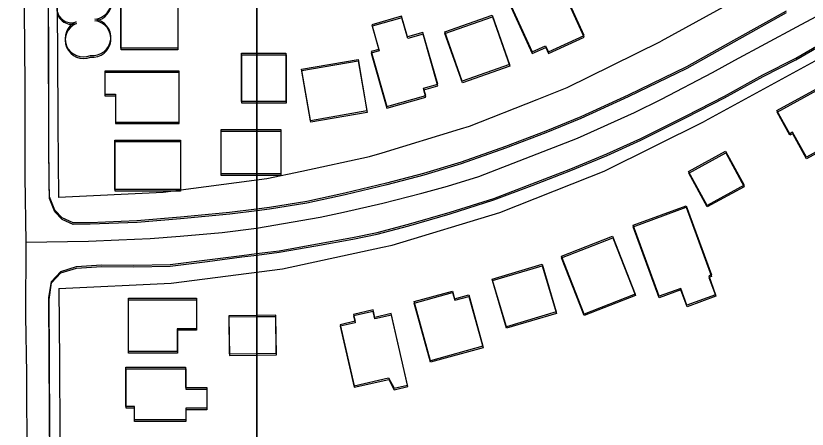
# Model space of a CAD drawing. Extents: x -25029 to 2274964, y -81170 to 687028.
# Drawn here: x 5119.7 to 5553, y -65803.2 to -65577 of the extents above; entities that cross this region are included whole.
import ezdxf

# ---------------------------------------------------------------- set-up
doc = ezdxf.new("R2010")
doc.units = 0
for name, color, linetype in [('60', 7, 'Continuous'), ('81911BEA - RW_X_Fee_RW', 7, 'Continuous'), ('BLDG', 7, 'Continuous'), ('GE_X_CL_2000', 7, 'Continuous'), ('ROAD', 7, 'Continuous'), ('TREES', 7, 'Continuous')]:
    doc.layers.add(name, color=color, linetype=linetype)

msp = doc.modelspace()

# ---------------------------------------------------------------- linework, layer by layer
at = {"layer": '60'}
for points in [[(251.64, -64748.36), (5251.64, -64748.36), (5251.64, -68748.36), (251.64, -68748.36)], [(5251.64, -64748.36), (10251.64, -64748.36), (10251.64, -68748.36), (5251.64, -68748.36)]]:
    msp.add_lwpolyline(points, close=True, dxfattribs=at)
at = {"layer": '81911BEA - RW_X_Fee_RW'}
for p, q in [((5551.98, -65547.59), (5472.99, -65590.81)), ((5575.98, -65591.45), (5496.99, -65634.67))]:
    msp.add_line(p, q, dxfattribs=at)
for points in [[(5140.85, -65326.36), (5141.57, -65441.36), (5141.81, -65481.36), (5142.06, -65521.36), (5142.28, -65556.36), (5142.53, -65596.36), (5142.78, -65636.36), (5143.03, -65676.35)], [(5143.02, -65676.28), (5200.33, -65673.56), (5257.22, -65666.13), (5276.38, -65662.01), (5313.31, -65654.05), (5320.22, -65651.95), (5363.27, -65638.88), (5368.21, -65637.38), (5405.23, -65622.72), (5421.56, -65616.26), (5446.11, -65604.11), (5472.99, -65590.81)], [(5143.33, -65726.28), (5204.75, -65723.37), (5265.73, -65715.4), (5320.55, -65703.59), (5325.85, -65702.45), (5384.69, -65684.59), (5434.02, -65665.06), (5441.87, -65661.95), (5496.99, -65634.67)], [(5143.34, -65726.28), (5143.59, -65766.28), (5143.84, -65806.28), (5144.09, -65846.28), (5144.34, -65886.27), (5144.62, -65931.27), (5144.9, -65976.27), (5145.36, -66049.12)]]:
    msp.add_lwpolyline(points, dxfattribs=at)
at = {"layer": 'BLDG'}
for p, q in [((5251.54, -65597.42), (5267.6, -65597.42)), ((5251.64, -65598.28), (5267.7, -65598.28)), ((5231.95, -65663.39), (5251.55, -65663.38)), ((5232.04, -65664.24), (5251.64, -65664.24)), ((5236.61, -65762.03), (5251.56, -65761.84)), ((5236.69, -65762.89), (5251.64, -65762.7))]:
    msp.add_line(p, q, dxfattribs=at)
for points in [[(5409.82, -65593.42), (5411.29, -65596.67), (5430.85, -65587.76), (5415.12, -65553.23), (5411.6, -65554.84), (5407, -65544.74), (5394.94, -65550.24), (5398.26, -65557.52), (5386.86, -65562.71), (5402.4, -65596.8)], [(5409.92, -65594.3), (5411.39, -65597.55), (5430.95, -65588.64), (5415.22, -65554.11), (5411.7, -65555.72), (5407.1, -65545.62), (5395.04, -65551.11), (5398.36, -65558.39), (5386.96, -65563.58), (5402.5, -65597.68)], [(5208.43, -65566.73), (5208.43, -65594.76), (5177.24, -65594.76), (5177.24, -65566.73)], [(5208.53, -65567.58), (5208.53, -65595.61), (5177.34, -65595.61), (5177.34, -65567.58)], [(5344.13, -65620.61), (5342.98, -65616.57), (5350.7, -65614.37), (5342.62, -65586.1), (5334.2, -65588.51), (5330.97, -65577.19), (5314.68, -65581.85), (5318.54, -65595.37), (5314.24, -65596.61), (5322.84, -65626.68)], [(5344.22, -65621.48), (5343.07, -65617.44), (5350.79, -65615.24), (5342.72, -65586.97), (5334.3, -65589.38), (5331.07, -65578.06), (5314.78, -65582.71), (5318.64, -65596.24), (5314.34, -65597.47), (5322.93, -65627.55)], [(5380.59, -65576.64), (5390.1, -65603.63), (5364.12, -65612.79), (5354.6, -65585.79)], [(5380.69, -65577.51), (5390.2, -65604.5), (5364.21, -65613.66), (5354.7, -65586.66)], [(5307.1, -65600.84), (5311.98, -65629.09), (5281.09, -65634.41), (5276.22, -65606.16)], [(5307.2, -65601.7), (5312.07, -65629.95), (5281.18, -65635.27), (5276.32, -65607.02)], [(5168.47, -65619.93), (5174.27, -65619.93), (5174.27, -65635.13), (5209.11, -65635.13), (5209.1, -65607.25), (5168.46, -65607.25)], [(5168.56, -65620.78), (5174.36, -65620.78), (5174.36, -65635.98), (5209.2, -65635.98), (5209.2, -65608.1), (5168.56, -65608.1)], [(5576.53, -65641.28), (5552.56, -65654.4), (5545.03, -65640.64), (5543.43, -65641.51), (5536.47, -65628.79), (5562.05, -65614.81)], [(5576.62, -65642.18), (5552.65, -65655.29), (5545.12, -65641.53), (5543.52, -65642.4), (5536.56, -65629.68), (5562.14, -65615.7)], [(5209.88, -65644.97), (5209.88, -65672.09), (5174.04, -65672.09), (5174.04, -65644.97)], [(5209.97, -65645.82), (5209.97, -65672.94), (5174.13, -65672.94), (5174.13, -65645.82)], [(5508.31, -65651.08), (5518.47, -65669.66), (5498.23, -65680.73), (5488.07, -65662.15)], [(5508.4, -65651.97), (5518.56, -65670.55), (5498.32, -65681.62), (5488.16, -65663.04)], [(5486.69, -65680.93), (5500.53, -65718.79), (5499.12, -65719.31), (5502.89, -65729.63), (5487.19, -65735.37), (5483.82, -65726.16), (5471.94, -65730.51), (5457.69, -65691.54)], [(5486.78, -65681.82), (5500.61, -65719.68), (5499.2, -65720.2), (5502.97, -65730.52), (5487.27, -65736.26), (5483.9, -65727.05), (5472.02, -65731.39), (5457.78, -65692.42)], [(5446.43, -65697.55), (5458.86, -65729.28), (5430.9, -65740.23), (5418.47, -65708.51)], [(5446.51, -65698.43), (5458.94, -65730.16), (5430.98, -65741.11), (5418.55, -65709.39)], [(5407.9, -65712.96), (5415.64, -65739.06), (5388.33, -65747.17), (5380.59, -65721.07)], [(5407.98, -65713.84), (5415.72, -65739.94), (5388.41, -65748.04), (5380.67, -65721.94)], [(5218.66, -65731.55), (5218.66, -65748.28), (5208.16, -65748.28), (5208.16, -65760.81), (5181.4, -65760.81), (5181.4, -65731.55)], [(5358.81, -65727.65), (5359.97, -65731.85), (5367.74, -65729.71), (5375.49, -65757.83), (5346.72, -65765.75), (5337.82, -65733.43)], [(5358.89, -65728.52), (5360.05, -65732.72), (5367.82, -65730.58), (5375.57, -65758.7), (5346.8, -65766.62), (5337.9, -65734.3)], [(5218.74, -65732.4), (5218.74, -65749.13), (5208.24, -65749.13), (5208.24, -65761.66), (5181.48, -65761.66), (5181.48, -65732.4)], [(5316.3, -65742.06), (5315.36, -65737.98), (5304.62, -65740.43), (5305.48, -65744.15), (5297.24, -65746.04), (5304.89, -65779.45), (5323.84, -65775.1), (5326.8, -65780.78), (5334.25, -65779.07), (5325.3, -65739.99)], [(5316.38, -65742.92), (5315.44, -65738.84), (5304.7, -65741.29), (5305.56, -65745.01), (5297.32, -65746.9), (5304.96, -65780.31), (5323.92, -65775.97), (5326.87, -65781.65), (5334.32, -65779.94), (5325.38, -65740.86)], [(5212.66, -65769.36), (5212.67, -65780.47), (5224.25, -65780.47), (5224.25, -65791.78), (5212.77, -65791.78), (5212.77, -65798.15), (5184.7, -65798.15), (5184.7, -65790.89), (5180.01, -65790.89), (5180, -65769.36)], [(5212.74, -65770.21), (5212.74, -65781.32), (5224.32, -65781.32), (5224.32, -65792.63), (5212.84, -65792.63), (5212.84, -65799), (5184.77, -65799), (5184.77, -65791.74), (5180.08, -65791.74), (5180.08, -65770.21)]]:
    msp.add_lwpolyline(points, close=True, dxfattribs=at)
for points in [[(5251.55, -65623.87), (5243.32, -65623.87), (5243.31, -65597.42), (5251.54, -65597.42)], [(5251.64, -65624.73), (5243.41, -65624.73), (5243.41, -65598.28), (5251.64, -65598.28)], [(5267.6, -65597.42), (5267.61, -65623.87), (5251.55, -65623.87)], [(5267.7, -65598.28), (5267.7, -65624.73), (5251.64, -65624.73)], [(5251.55, -65639.46), (5231.95, -65639.47), (5231.95, -65663.39)], [(5251.64, -65640.32), (5232.04, -65640.32), (5232.04, -65664.24)], [(5251.55, -65663.38), (5264.96, -65663.38), (5264.96, -65639.46), (5251.55, -65639.46)], [(5251.64, -65664.24), (5265.05, -65664.24), (5265.05, -65640.32), (5251.64, -65640.32)], [(5251.56, -65740.96), (5236.35, -65741.15), (5236.61, -65762.03)], [(5251.64, -65741.82), (5236.43, -65742.01), (5236.69, -65762.89)], [(5251.56, -65761.84), (5262.3, -65761.71), (5262.04, -65740.83), (5251.56, -65740.96)], [(5251.64, -65762.7), (5262.38, -65762.57), (5262.12, -65741.69), (5251.64, -65741.82)]]:
    msp.add_lwpolyline(points, dxfattribs=at)
at = {"layer": 'GE_X_CL_2000'}
for points in [[(5124.2, -65296.59), (5124.01, -65332.99), (5123.94, -65368.57), (5124.17, -65400.25), (5124.39, -65438.09), (5124.52, -65502.23), (5124.47, -65556.66), (5124.31, -65573.89), (5124.65, -65615.01), (5124.76, -65665.15), (5125.14, -65700.91)], [(5125.14, -65700.91), (5159.59, -65700.39), (5176.17, -65699.55), (5193.28, -65698.85), (5209.63, -65697.66), (5232.75, -65695.66), (5251.56, -65693.18), (5286.29, -65687.12), (5299.22, -65684.51), (5320.74, -65679.56), (5342.07, -65674.12), (5356.09, -65670.18), (5373.16, -65664.86), (5427.34, -65643.94), (5458.37, -65629.83), (5473.2, -65622.59), (5501.19, -65608.01), (5513.3, -65601.27), (5547.41, -65583.1), (5579.85, -65565.48), (5604.83, -65552.06)], [(5125.14, -65700.91), (5125.05, -65741.43), (5125.58, -65772.78), (5125.71, -65821.6), (5126.17, -65860.59), (5126.27, -65915.73), (5126.1, -65947.14), (5126.59, -66039.36), (5126.98, -66061.57), (5126.97, -66079.42)]]:
    msp.add_lwpolyline(points, dxfattribs=at)
at = {"layer": 'ROAD'}
for points in [[(5251.55, -65682.79), (5236.8, -65684.71), (5209.88, -65687.2), (5186.04, -65689.23), (5160.35, -65690.26), (5151.05, -65690.37), (5145.07, -65687.57), (5141.09, -65683.46), (5138.14, -65676.16), (5137.97, -65667.69), (5137.75, -65646.51), (5137.46, -65517.41), (5137.14, -65379.2)], [(5251.64, -65683.65), (5236.89, -65685.57), (5209.97, -65688.05), (5186.13, -65690.08), (5160.44, -65691.11), (5151.14, -65691.21), (5145.16, -65688.41), (5141.18, -65684.3), (5138.23, -65677), (5138.06, -65668.53), (5137.84, -65647.35), (5137.57, -65518.25), (5137.26, -65380.04)], [(5541.47, -65574.51), (5512.65, -65590.57), (5486.99, -65604.88), (5454.91, -65620.44), (5429.04, -65632.38), (5409.91, -65640.2), (5387.76, -65648.55), (5363.55, -65657.18), (5342.97, -65663.31), (5322.74, -65668.67), (5299.93, -65674.06), (5279, -65678.7), (5258.54, -65681.88), (5251.55, -65682.79)], [(5541.57, -65575.4), (5512.75, -65591.46), (5487.09, -65605.77), (5455, -65621.32), (5429.13, -65633.26), (5410, -65641.08), (5387.85, -65649.42), (5363.64, -65658.05), (5343.06, -65664.18), (5322.83, -65669.54), (5300.02, -65674.92), (5279.09, -65679.56), (5258.63, -65682.74), (5251.64, -65683.65)], [(5251.56, -65707.1), (5263.85, -65705.58), (5283.87, -65701.95), (5304.14, -65698.32), (5317.53, -65695.66), (5334.8, -65691.01), (5357.49, -65684.47), (5381.43, -65676.93), (5402.29, -65668.94), (5423.54, -65660.77), (5443.32, -65652.52), (5461.88, -65644.11), (5486.66, -65631.83), (5507.64, -65620.96), (5528.75, -65609.26), (5546.74, -65600.27), (5561.52, -65591.61)], [(5251.64, -65707.96), (5263.93, -65706.44), (5283.95, -65702.81), (5304.22, -65699.18), (5317.61, -65696.52), (5334.89, -65691.88), (5357.58, -65685.34), (5381.52, -65677.8), (5402.38, -65669.82), (5423.63, -65661.65), (5443.41, -65653.4), (5461.97, -65644.99), (5486.75, -65632.72), (5507.73, -65621.85), (5528.85, -65610.15), (5546.84, -65601.16), (5561.62, -65592.5)], [(5138.05, -65763.8), (5137.9, -65731.4), (5139.21, -65722.37), (5144.38, -65716.88), (5152.89, -65714.2), (5166.64, -65713.28), (5184.34, -65713.45), (5204.24, -65713.09), (5224.56, -65710.62), (5243.4, -65708.11), (5251.56, -65707.1)], [(5138.13, -65764.64), (5137.98, -65732.24), (5139.29, -65723.21), (5144.46, -65717.72), (5152.97, -65715.04), (5166.72, -65714.13), (5184.42, -65714.3), (5204.32, -65713.94), (5224.64, -65711.47), (5243.48, -65708.97), (5251.64, -65707.96)], [(5251.6, -66042.03), (5243.99, -66043.88), (5218.23, -66049.73), (5190.47, -66055.74), (5166.51, -66060.9), (5156.21, -66063.04), (5149.73, -66063), (5143.39, -66058.85), (5139.33, -66052.17), (5139.1, -66043.18), (5139.14, -65995.64), (5138.64, -65879.24), (5138.05, -65763.8)], [(5251.64, -66042.89), (5244.03, -66044.74), (5218.27, -66050.58), (5190.51, -66056.59), (5166.55, -66061.75), (5156.25, -66063.89), (5149.77, -66063.84), (5143.43, -66059.69), (5139.37, -66053.01), (5139.14, -66044.02), (5139.19, -65996.48), (5138.7, -65880.08), (5138.13, -65764.64)]]:
    msp.add_lwpolyline(points, dxfattribs=at)
at = {"layer": 'TREES'}
for centre, radius, start, end in [((5162.11, -65568.88), 10, 274.7754, 94.7754), ((5162.21, -65569.73), 10, 274.7684, 94.7684), ((5150.07, -65572.9), 7.87, 110.1867, 290.1867), ((5150.17, -65573.75), 7.87, 110.1797, 290.1797), ((5161.76, -65588.77), 10, 263.2162, 83.2162), ((5161.86, -65589.63), 10, 263.2092, 83.2092), ((5156.69, -65589.5), 10, 112.935, 292.935), ((5156.78, -65590.35), 10, 112.928, 292.928)]:
    msp.add_arc(centre, radius, start, end, dxfattribs=at)

doc.saveas('drawing.dxf')
